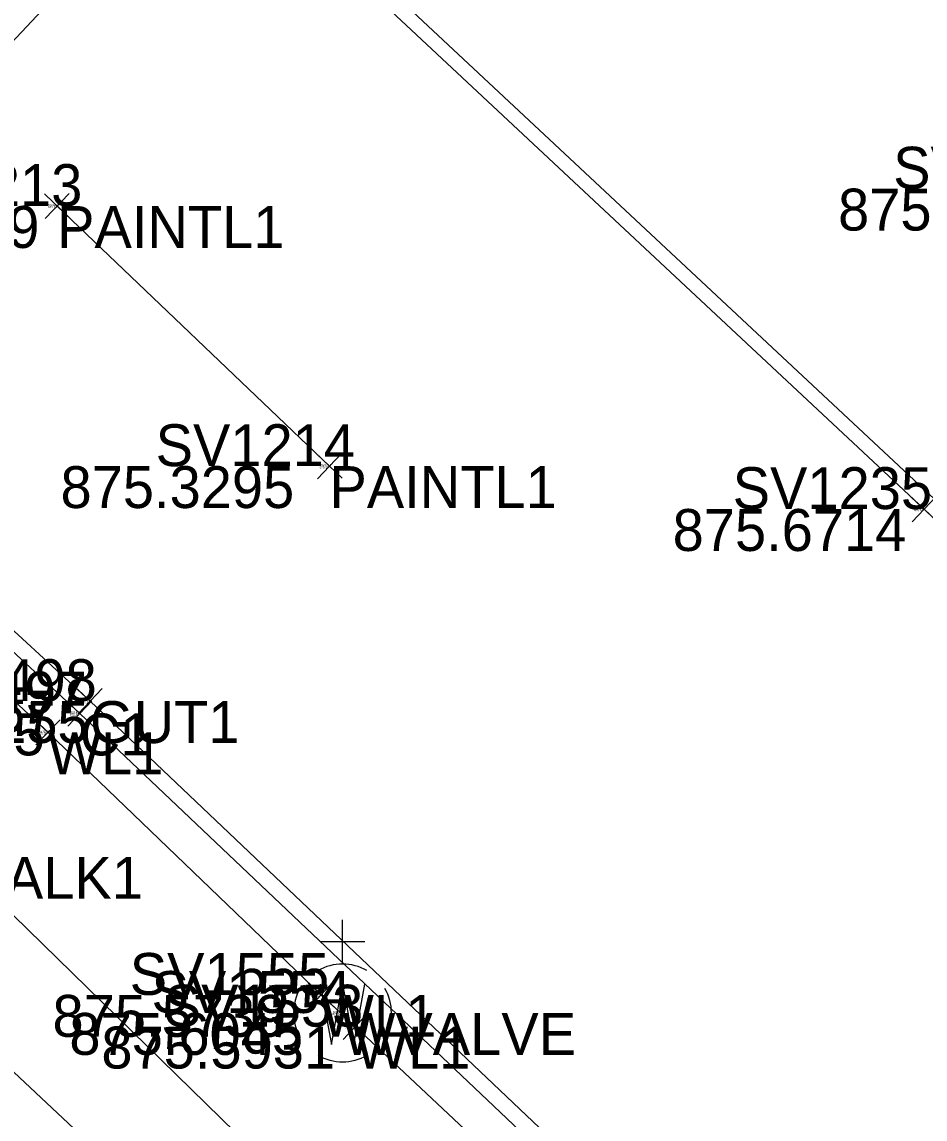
# Model space of a CAD drawing. Extents: x 1469677 to 1493262, y 375219 to 389293.
# Drawn here: x 1480198.78 to 1480224.64, y 379358.69 to 379390.12 of the extents above; entities that cross this region are included whole.
import ezdxf

# ---------------------------------------------------------------- set-up
doc = ezdxf.new("R2010")
doc.units = 0
for name, color, linetype in [('Building', 7, 'Continuous'), ('DR_X_Drive_Pipe', 7, 'Continuous'), ('DV_X_Lot_Line', 7, 'Continuous'), ('DV_X_Text', 7, 'Continuous'), ('GK_Visualization', 7, 'Continuous'), ('PNTELEV', 7, 'Continuous'), ('PNTNO', 7, 'Continuous'), ('RD_P_Text', 7, 'Continuous'), ('RW_P_Esmt_SW', 7, 'Continuous'), ('SV_X_Mon_Cells_Found', 7, 'Continuous'), ('SV_X_Text_Elevation', 7, 'Continuous')]:
    doc.layers.add(name, color=color, linetype=linetype)

msp = doc.modelspace()

# ---------------------------------------------------------------- linework, layer by layer
at = {"layer": 'Building'}
for points in [[(1480217.07, 379409.327), (1480190.411, 379380.931)], [(1480349.171, 379259.048), (1480326.954, 379280.06), (1480305.568, 379299.916), (1480284.393, 379319.578), (1480263.301, 379339.268), (1480242.575, 379359.213), (1480224.612, 379376.165), (1480208.191, 379391.527)], [(1480199.787, 379384.844), (1480207.586, 379377.394)]]:
    msp.add_lwpolyline(points, dxfattribs=at)
at = {"layer": 'DR_X_Drive_Pipe'}
msp.add_lwpolyline([(1480327.263, 379249.797), (1480312.798, 379263.799), (1480291.915, 379283.182), (1480274.385, 379298.987), (1480265.401, 379307.725), (1480264.495, 379308.458), (1480240.472, 379331.084), (1480234.677, 379335.863), (1480225.088, 379345.601), (1480208.322, 379361.342), (1480207.346, 379362.25), (1480199.528, 379369.768), (1480193.21, 379375.651), (1480182.823, 379385.139), (1480177.927, 379389.525), (1480169.423, 379398.321), (1480161.035, 379406.189), (1480144.924, 379421.019), (1480134.739, 379430.559), (1480121.485, 379441.998)], dxfattribs=at)
at = {"layer": 'DV_X_Lot_Line'}
msp.add_lwpolyline([(1480327.959, 379242.083), (1480313.163, 379256.356), (1480297.576, 379270.674), (1480283.951, 379284.205), (1480267.344, 379299.69), (1480258.509, 379307.782), (1480244.036, 379321.372), (1480229.243, 379335.021), (1480213.414, 379349.982), (1480196.806, 379366.202), (1480192.296, 379370.271), (1480186.385, 379375.802), (1480181.8, 379379.27), (1480179.258, 379381.212), (1480177.445, 379382.131), (1480174.921, 379382.868), (1480171.98, 379383.537), (1480169.491, 379383.403), (1480167.014, 379382.902), (1480162.891, 379380.83), (1480161.298, 379379.691), (1480158.915, 379377.808)], dxfattribs=at)
at = {"layer": 'PNTELEV'}
for p, q in [((1480199.426, 379385.19), (1480200.149, 379384.499)), ((1480200.133, 379385.206), (1480199.442, 379384.483)), ((1480199.787, 379384.844), (1480199.787, 379384.844)), ((1480207.224, 379377.739), (1480207.947, 379377.048)), ((1480207.931, 379377.755), (1480207.24, 379377.032)), ((1480207.586, 379377.394), (1480207.586, 379377.394)), ((1480224.975, 379375.822), (1480224.248, 379376.508)), ((1480224.269, 379375.801), (1480224.955, 379376.529)), ((1480224.612, 379376.165), (1480224.612, 379376.165)), ((1480201.093, 379370.319), (1480200.368, 379371.008)), ((1480200.386, 379370.301), (1480201.075, 379371.026)), ((1480200.799, 379369.966), (1480200.073, 379370.654)), ((1480200.092, 379369.947), (1480200.78, 379370.672)), ((1480200.731, 379370.664), (1480200.731, 379370.664)), ((1480200.436, 379370.31), (1480200.436, 379370.31)), ((1480199.888, 379369.422), (1480199.167, 379370.115)), ((1480199.181, 379369.408), (1480199.874, 379370.129)), ((1480199.528, 379369.768), (1480199.528, 379369.768)), ((1480207.712, 379361.91), (1480206.98, 379362.591)), ((1480207.005, 379361.884), (1480207.687, 379362.616)), ((1480207.346, 379362.25), (1480207.346, 379362.25)), ((1480207.98, 379360.977), (1480208.664, 379361.706)), ((1480208.687, 379360.999), (1480207.958, 379361.684)), ((1480208.322, 379361.342), (1480208.322, 379361.342))]:
    msp.add_line(p, q, dxfattribs=at)
at = {"layer": 'PNTNO'}
for p, q in [((1480207.96, 379363.133), (1480207.96, 379364.404)), ((1480208.595, 379363.769), (1480207.324, 379363.769)), ((1480207.96, 379361.733), (1480207.96, 379361.733))]:
    msp.add_line(p, q, dxfattribs=at)
msp.add_lwpolyline([(1480207.324, 379362.553), (1480207.642, 379360.829), (1480207.96, 379362.553), (1480208.28, 379360.829), (1480208.597, 379362.553)], dxfattribs=at)
for start, end in [(60.0184, 120.0157), (150.0184, 209.9816), (330.0184, 29.9816), (239.9843, 299.9816)]:
    msp.add_arc((1480207.96, 379361.734), 1.4, start, end, dxfattribs=at)
at = {"layer": 'RD_P_Text'}
for points in [[(1480264.304, 379310.926), (1480249.8, 379324.506), (1480248.109, 379326.126), (1480239.302, 379334.68), (1480237.065, 379336.683), (1480233.83, 379339.39), (1480215.875, 379356.288), (1480200.731, 379370.664), (1480190.903, 379379.712), (1480187.53, 379382.642), (1480185.615, 379384.173), (1480181.928, 379385.583), (1480179.411, 379386.173), (1480174.793, 379387.235), (1480172.715, 379387.432), (1480170.332, 379387.359), (1480168.876, 379387.382), (1480166.808, 379386.944), (1480164.881, 379386.368), (1480162.883, 379385.531), (1480159.898, 379383.853), (1480158.052, 379382.754), (1480156.183, 379381.403), (1480155.05, 379380.342)], [(1480233.297, 379339.4), (1480215.447, 379356.074), (1480200.436, 379370.31), (1480191.889, 379378.223), (1480190.185, 379379.842), (1480188.303, 379381.604), (1480185.259, 379383.605), (1480181.861, 379385.001), (1480179.101, 379385.902), (1480178.705, 379386.045), (1480178.118, 379386.223), (1480177.29, 379386.43), (1480176.688, 379386.511), (1480174.95, 379386.851), (1480173.419, 379387.005), (1480171.202, 379387.128), (1480169.933, 379386.966), (1480168.123, 379386.781), (1480166.87, 379386.446), (1480165.488, 379386.008), (1480163.201, 379385.04), (1480160.165, 379383.332), (1480157.23, 379381.331), (1480156.058, 379380.439)]]:
    msp.add_lwpolyline(points, dxfattribs=at)
at = {"layer": 'SV_X_Mon_Cells_Found'}
msp.add_lwpolyline([(1477164.629, 382297.849), (1479615.888, 379904.59), (1480413.414, 379159.216)], dxfattribs=at)
at = {"layer": 'SV_X_Text_Elevation'}
msp.add_line((1479636.611, 379926.284), (1480557.828, 379065.308), dxfattribs=at)

# ---------------------------------------------------------------- texts
at = {"layer": 'DV_X_Text'}
for s, height, p in [('875.5149', 1.2, (1480222.15, 379384.142)), ('875.1789', 1.2, (1480192.588, 379383.644)), ('875.18', 0.06, (1480199.53, 379384.784)), ('875.3295', 1.2, (1480199.885, 379376.194)), ('875.33', 0.06, (1480207.305, 379377.334)), ('875.6714', 1.2, (1480217.413, 379374.965)), ('875.67', 0.06, (1480224.331, 379376.105)), ('875.1155', 1.2, (1480193.995, 379369.464)), ('875.12', 0.06, (1480200.475, 379370.604)), ('875.3765', 1.2, (1480192.736, 379369.11)), ('875.38', 0.06, (1480200.154, 379370.25)), ('875.39', 0.06, (1480199.246, 379369.708)), ('875.5739', 1.2, (1480199.655, 379361.05)), ('875.57', 0.06, (1480207.066, 379362.19)), ('875.6045', 1.2, (1480200.137, 379360.533)), ('875.60', 0.06, (1480207.674, 379361.673)), ('875.5931', 1.2, (1480201.054, 379360.142)), ('875.59', 0.06, (1480208.041, 379361.282))]:
    msp.add_text(s, height=height, dxfattribs=at).set_placement(p)
at = {"layer": 'GK_Visualization'}
for s, p in [('PAINTL1', (1480199.787, 379383.644)), ('PAINTL1', (1480207.586, 379376.194)), ('GUT1', (1480200.731, 379369.464)), ('C1', (1480200.436, 379369.11)), ('WL1', (1480199.528, 379368.568)), ('WALK1', (1480196.806, 379365.002)), ('WL1', (1480207.346, 379361.05)), ('WVALVE', (1480207.96, 379360.533)), ('WL1', (1480208.322, 379360.142))]:
    msp.add_text(s, height=1.2, dxfattribs=at).set_placement(p)
at = {"layer": 'RW_P_Esmt_SW'}
for s, height, p in [('SV1206', 1.2, (1480223.728, 379385.342)), ('SV1213', 1.2, (1480194.8, 379384.844)), ('SV1213', 0.06, (1480199.538, 379384.844)), ('SV1214', 1.2, (1480202.608, 379377.394)), ('SV1214', 0.06, (1480207.337, 379377.394)), ('SV1235', 1.2, (1480219.132, 379376.165)), ('SV1235', 0.06, (1480224.338, 379376.165)), ('SV1498', 1.2, (1480195.213, 379370.664)), ('SV1497', 1.2, (1480194.928, 379370.31)), ('SV1557', 1.2, (1480194.048, 379369.768)), ('SV1498', 0.06, (1480200.455, 379370.664)), ('SV1497', 0.06, (1480200.161, 379370.31)), ('SV1557', 0.06, (1480199.254, 379369.768)), ('SV1555', 1.2, (1480201.867, 379362.25)), ('SV1554', 1.2, (1480202.49, 379361.733)), ('SV1553', 1.2, (1480202.843, 379361.342)), ('SV1555', 0.06, (1480207.072, 379362.25)), ('SV1554', 0.06, (1480207.687, 379361.733)), ('SV1553', 0.06, (1480208.048, 379361.342))]:
    msp.add_text(s, height=height, dxfattribs=at).set_placement(p)

doc.saveas('drawing.dxf')
